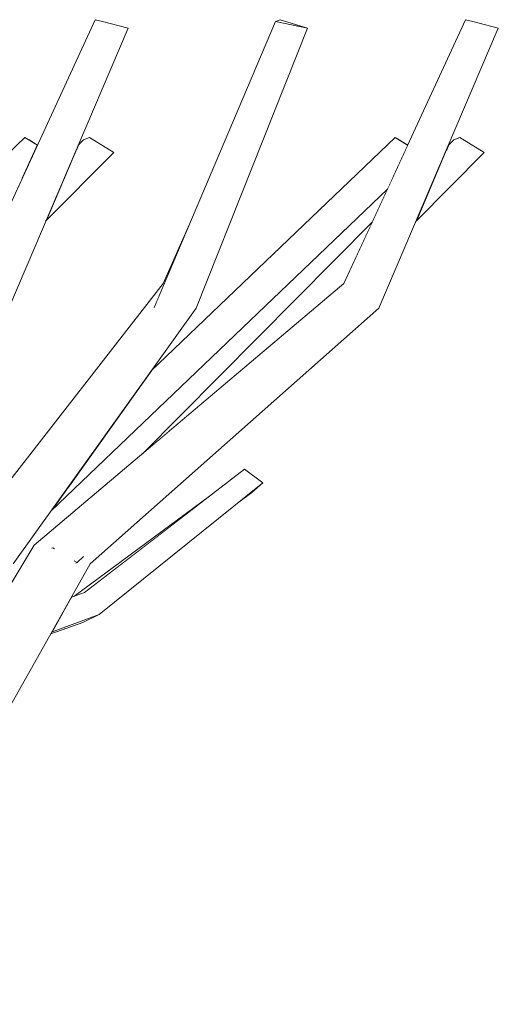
# Model space of a CAD drawing. Extents: x -289599 to -184549, y 66678 to 295474.
# Tile 543 of 656: x -250537 to -250477, y 72185 to 72308. Entities that reach past the tile are written whole.
import ezdxf

# ---------------------------------------------------------------- set-up
doc = ezdxf.new("R2010")
doc.units = 0
doc.header["$MEASUREMENT"] = 0
doc.linetypes.add('Wipeout_Contour', pattern=[1000, 0, -1000])
doc.layers.add('arch drzewa', color=8, linetype='Continuous')
doc.layers.add('Model drzwi', color=8, linetype='Continuous')
doc.layers.add('arch drzewa_Nr_Pióra__4', color=8, linetype='Continuous', lineweight=9)

msp = doc.modelspace()

# ---------------------------------------------------------------- wipeouts: each hides what was drawn before it
at = {"color": 254, "linetype": 'Wipeout_Contour', "lineweight": 0, "ltscale": 1022893.474007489}
msp.add_wipeout([(-250536.04, 72293.3), (-250534.47, 72292.33), (-250534.46, 72292.35), (-250535.51, 72293)], dxfattribs=at).dxf.layer = 'arch drzewa'
at = {"color": 254, "linetype": 'Wipeout_Contour', "lineweight": 0, "ltscale": 1022717.662203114}
msp.add_wipeout([(-250489.78, 72293.3), (-250488.21, 72292.33), (-250488.2, 72292.35), (-250489.25, 72293)], dxfattribs=at).dxf.layer = 'arch drzewa'
at = {"color": 254, "linetype": 'Wipeout_Contour', "lineweight": 0, "ltscale": 2045599.086645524}
msp.add_wipeout([(-250537.47, 72240.07), (-250541.19, 72232.07), (-250541.09, 72232.1), (-250534.87, 72242.42), (-250521.35, 72253.82), (-250492.61, 72282.77), (-250490.73, 72286.84), (-250532.73, 72246.69)], dxfattribs=at).dxf.layer = 'Model drzwi'

# ---------------------------------------------------------------- next in the draw order: wipeouts: each hides what was drawn before it
at = {"color": 254, "linetype": 'Wipeout_Contour', "lineweight": 0, "ltscale": 767119.731078}
msp.add_wipeout([(-250543.06, 72240.53), (-250519.86, 72272.08), (-250518.73, 72275.06)], dxfattribs=at).dxf.layer = 'arch drzewa'
at = {"color": 254, "linetype": 'Wipeout_Contour', "lineweight": 0, "ltscale": 1022799.589580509}
msp.add_wipeout([(-250532.69, 72231.52), (-250526.75, 72233.75), (-250528.58, 72236.48), (-250530.38, 72235.61)], dxfattribs=at).dxf.layer = 'arch drzewa'

# ---------------------------------------------------------------- next in the draw order: wipeouts: each hides what was drawn before it
at = {"color": 254, "linetype": 'Wipeout_Contour', "lineweight": 0, "ltscale": 767109.285236}
msp.add_wipeout([(-250537.47, 72240.07), (-250514.64, 72272.01), (-250519.86, 72272.08)], dxfattribs=at).dxf.layer = 'arch drzewa'
at = {"color": 254, "linetype": 'Wipeout_Contour', "lineweight": 0, "ltscale": 767101.044382}
msp.add_wipeout([(-250530.38, 72235.61), (-250528.58, 72236.48), (-250530.2, 72235.92)], dxfattribs=at).dxf.layer = 'arch drzewa'
at = {"color": 254, "linetype": 'Wipeout_Contour', "lineweight": 0, "ltscale": 1022799.026516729}
msp.add_wipeout([(-250532.79, 72231.34), (-250528.8, 72232.76), (-250526.75, 72233.75), (-250532.69, 72231.52)], dxfattribs=at).dxf.layer = 'arch drzewa'

# ---------------------------------------------------------------- next in the draw order: wipeouts: each hides what was drawn before it
at = {"color": 254, "linetype": 'Wipeout_Contour', "lineweight": 0, "ltscale": 767091.929236}
msp.add_wipeout([(-250514.64, 72272.01), (-250500.72, 72306.95), (-250504.72, 72307.8)], dxfattribs=at).dxf.layer = 'arch drzewa'
at = {"color": 254, "linetype": 'Wipeout_Contour', "lineweight": 0, "ltscale": 1789971.084578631}
msp.add_wipeout([(-250519.86, 72272.08), (-250543.06, 72240.53), (-250540.49, 72240.32), (-250540.72, 72240.46), (-250539.56, 72240.98), (-250540.09, 72240.28), (-250537.47, 72240.07)], dxfattribs=at).dxf.layer = 'arch drzewa'

# ---------------------------------------------------------------- next in the draw order: wipeouts: each hides what was drawn before it
at = {"color": 254, "linetype": 'Wipeout_Contour', "lineweight": 0, "ltscale": 1022946.706798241}
msp.add_wipeout([(-250579, 72246.69), (-250536.99, 72286.84), (-250536.33, 72288.29), (-250577.17, 72249.24)], dxfattribs=at).dxf.layer = 'arch drzewa'
at = {"color": 254, "linetype": 'Wipeout_Contour', "lineweight": 0, "ltscale": 767105.71442}
msp.add_wipeout([(-250519.86, 72272.08), (-250515.45, 72282.47), (-250518.73, 72275.06)], dxfattribs=at).dxf.layer = 'arch drzewa'
at = {"color": 254, "linetype": 'Wipeout_Contour', "lineweight": 0, "ltscale": 1022836.311020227}
msp.add_wipeout([(-250553.65, 72204.02), (-250553.69, 72200.68), (-250531.45, 72240.53), (-250534.87, 72242.42)], dxfattribs=at).dxf.layer = 'arch drzewa'

# ---------------------------------------------------------------- next in the draw order: wipeouts: each hides what was drawn before it
at = {"color": 254, "linetype": 'Wipeout_Contour', "lineweight": 0, "ltscale": 767098.577867}
msp.add_wipeout([(-250504.72, 72307.8), (-250519.86, 72272.08), (-250514.64, 72272.01)], dxfattribs=at).dxf.layer = 'arch drzewa'
at = {"color": 254, "linetype": 'Wipeout_Contour', "lineweight": 0, "ltscale": 1278664.773506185}
msp.add_wipeout([(-250577.17, 72249.24), (-250536.33, 72288.29), (-250534.47, 72292.33), (-250536.04, 72293.3), (-250566.49, 72264.19)], dxfattribs=at).dxf.layer = 'arch drzewa'
at = {"color": 254, "linetype": 'Wipeout_Contour', "lineweight": 0, "ltscale": 767135.560335}
msp.add_wipeout([(-250553.65, 72204.02), (-250534.87, 72242.42), (-250553.57, 72211.39)], dxfattribs=at).dxf.layer = 'arch drzewa'
at = {"color": 254, "linetype": 'Wipeout_Contour', "lineweight": 0, "ltscale": 767114.954721}
msp.add_wipeout([(-250532.65, 72242.04), (-250532.33, 72241.96), (-250532.54, 72242.09)], dxfattribs=at).dxf.layer = 'arch drzewa'

# ---------------------------------------------------------------- next in the draw order: wipeouts: each hides what was drawn before it
at = {"color": 254, "linetype": 'Wipeout_Contour', "lineweight": 0, "ltscale": 767092.591341}
msp.add_wipeout([(-250504.72, 72307.8), (-250500.72, 72306.95), (-250504.14, 72308.02)], dxfattribs=at).dxf.layer = 'arch drzewa'
at = {"color": 254, "linetype": 'Wipeout_Contour', "lineweight": 0, "ltscale": 1022770.888094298}
msp.add_wipeout([(-250532.73, 72246.69), (-250490.73, 72286.84), (-250490.07, 72288.29), (-250530.91, 72249.24)], dxfattribs=at).dxf.layer = 'arch drzewa'
at = {"color": 254, "linetype": 'Wipeout_Contour', "lineweight": 0, "ltscale": 767114.675483}
msp.add_wipeout([(-250532.54, 72242.09), (-250532.33, 72241.96), (-250532.15, 72242.48)], dxfattribs=at).dxf.layer = 'arch drzewa'

# ---------------------------------------------------------------- next in the draw order: linework, layer by layer
at = {"layer": 'arch drzewa_Nr_Pióra__4', "linetype": 'Continuous'}
for p, q in [((-250504.72, 72307.8), (-250504.14, 72308.02)), ((-250500.72, 72306.95), (-250504.72, 72307.8)), ((-250504.14, 72308.02), (-250500.72, 72306.95))]:
    msp.add_line(p, q, dxfattribs=at)

# ---------------------------------------------------------------- next in the draw order: wipeouts: each hides what was drawn before it
at = {"color": 254, "linetype": 'Wipeout_Contour', "lineweight": 0, "ltscale": 1278445.003384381}
msp.add_wipeout([(-250520.23, 72264.19), (-250530.91, 72249.24), (-250490.07, 72288.29), (-250488.21, 72292.33), (-250489.78, 72293.3)], dxfattribs=at).dxf.layer = 'arch drzewa'
at = {"color": 254, "linetype": 'Wipeout_Contour', "lineweight": 0, "ltscale": 767114.657749}
msp.add_wipeout([(-250532.15, 72242.48), (-250532.65, 72242.04), (-250532.54, 72242.09)], dxfattribs=at).dxf.layer = 'arch drzewa'

# ---------------------------------------------------------------- next in the draw order: linework, layer by layer
at = {"layer": 'arch drzewa_Nr_Pióra__4', "linetype": 'Continuous'}
for p, q in [((-250532.54, 72242.09), (-250532.66, 72242.04)), ((-250532.32, 72241.95), (-250532.54, 72242.09))]:
    msp.add_line(p, q, dxfattribs=at)

# ---------------------------------------------------------------- next in the draw order: wipeouts: each hides what was drawn before it
at = {"color": 254, "linetype": 'Wipeout_Contour', "lineweight": 0, "ltscale": 767065.450197}
msp.add_wipeout([(-250526.75, 72233.75), (-250506.28, 72250.18), (-250508.59, 72251.89)], dxfattribs=at).dxf.layer = 'arch drzewa'

# ---------------------------------------------------------------- next in the draw order: wipeouts: each hides what was drawn before it
at = {"color": 254, "linetype": 'Wipeout_Contour', "lineweight": 0, "ltscale": 767081.386335}
msp.add_wipeout([(-250508.59, 72251.89), (-250528.58, 72236.48), (-250526.75, 72233.75)], dxfattribs=at).dxf.layer = 'arch drzewa'

# ---------------------------------------------------------------- next in the draw order: wipeouts: each hides what was drawn before it
at = {"color": 254, "linetype": 'Wipeout_Contour', "lineweight": 0, "ltscale": 767051.001053}
msp.add_wipeout([(-250509.28, 72247.77), (-250507.69, 72248.99), (-250506.28, 72250.18)], dxfattribs=at).dxf.layer = 'arch drzewa'
at = {"color": 254, "linetype": 'Wipeout_Contour', "lineweight": 0, "ltscale": 767088.178746}
msp.add_wipeout([(-250512.96, 72248.52), (-250529.93, 72236.01), (-250528.58, 72236.48)], dxfattribs=at).dxf.layer = 'arch drzewa'

# ---------------------------------------------------------------- next in the draw order: wipeouts: each hides what was drawn before it
at = {"color": 254, "linetype": 'Wipeout_Contour', "lineweight": 0, "ltscale": 2045636.800935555}
msp.add_wipeout([(-250556.15, 72191.56), (-250559, 72185.07), (-250527.85, 72240.07), (-250529.44, 72240.27), (-250529.49, 72240.22), (-250529.66, 72240.15), (-250529.79, 72240.31), (-250531.45, 72240.53)], dxfattribs=at).dxf.layer = 'arch drzewa'

# ---------------------------------------------------------------- next in the draw order: linework, layer by layer
at = {"layer": 'arch drzewa_Nr_Pióra__4', "linetype": 'Continuous'}
for p, q in [((-250530.2, 72235.92), (-250528.58, 72236.48)), ((-250528.58, 72236.48), (-250528.49, 72236.55)), ((-250528.8, 72232.76), (-250526.75, 72233.75))]:
    msp.add_line(p, q, dxfattribs=at)

# ---------------------------------------------------------------- next in the draw order: wipeouts: each hides what was drawn before it
at = {"color": 254, "linetype": 'Wipeout_Contour', "lineweight": 0, "ltscale": 1022837.736302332}
msp.add_wipeout([(-250556.15, 72191.56), (-250531.45, 72240.53), (-250553.69, 72200.68), (-250553.73, 72197.06)], dxfattribs=at).dxf.layer = 'arch drzewa'

# ---------------------------------------------------------------- next in the draw order: linework, layer by layer
at = {"layer": 'arch drzewa_Nr_Pióra__4', "linetype": 'Continuous'}
for p, q in [((-250553.57, 72211.39), (-250534.87, 72242.42)), ((-250532.69, 72231.52), (-250526.75, 72233.75)), ((-250532.79, 72231.34), (-250528.8, 72232.76))]:
    msp.add_line(p, q, dxfattribs=at)

# ---------------------------------------------------------------- next in the draw order: wipeouts: each hides what was drawn before it
at = {"color": 254, "linetype": 'Wipeout_Contour', "lineweight": 0, "ltscale": 767064.453765}
msp.add_wipeout([(-250531.45, 72240.53), (-250495.82, 72272.08), (-250496.16, 72275.06)], dxfattribs=at).dxf.layer = 'arch drzewa'

# ---------------------------------------------------------------- next in the draw order: wipeouts: each hides what was drawn before it
at = {"color": 254, "linetype": 'Wipeout_Contour', "lineweight": 0, "ltscale": 767055.717218}
msp.add_wipeout([(-250527.85, 72240.07), (-250491.79, 72272.01), (-250495.82, 72272.08)], dxfattribs=at).dxf.layer = 'arch drzewa'

# ---------------------------------------------------------------- next in the draw order: wipeouts: each hides what was drawn before it
at = {"color": 254, "linetype": 'Wipeout_Contour', "lineweight": 0, "ltscale": 2045588.347398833}
msp.add_wipeout([(-250495.82, 72272.08), (-250531.45, 72240.53), (-250529.79, 72240.31), (-250529.96, 72240.51), (-250529.87, 72240.46), (-250528.74, 72240.98), (-250529.44, 72240.27), (-250527.85, 72240.07)], dxfattribs=at).dxf.layer = 'arch drzewa'

# ---------------------------------------------------------------- next in the draw order: linework, layer by layer
at = {"layer": 'arch drzewa_Nr_Pióra__4', "linetype": 'Continuous'}
for p, q in [((-250506.28, 72250.18), (-250508.59, 72251.89)), ((-250526.75, 72233.75), (-250506.28, 72250.18)), ((-250507.69, 72248.99), (-250506.28, 72250.18)), ((-250509.28, 72247.77), (-250507.69, 72248.99))]:
    msp.add_line(p, q, dxfattribs=at)

# ---------------------------------------------------------------- next in the draw order: wipeouts: each hides what was drawn before it
at = {"color": 254, "linetype": 'Wipeout_Contour', "lineweight": 0, "ltscale": 767164.300494}
msp.add_wipeout([(-250542.09, 72272.08), (-250526.32, 72307.8), (-250527.24, 72308.02)], dxfattribs=at).dxf.layer = 'arch drzewa'
at = {"color": 254, "linetype": 'Wipeout_Contour', "lineweight": 0, "ltscale": 767032.442365}
msp.add_wipeout([(-250495.82, 72272.08), (-250480.06, 72307.8), (-250480.98, 72308.02)], dxfattribs=at).dxf.layer = 'arch drzewa'
at = {"color": 254, "linetype": 'Wipeout_Contour', "lineweight": 0, "ltscale": 767105.456811}
msp.add_wipeout([(-250529.66, 72240.15), (-250529.49, 72240.22), (-250529.96, 72240.51)], dxfattribs=at).dxf.layer = 'arch drzewa'

# ---------------------------------------------------------------- next in the draw order: wipeouts: each hides what was drawn before it
at = {"color": 254, "linetype": 'Wipeout_Contour', "lineweight": 0, "ltscale": 767168.23067}
msp.add_wipeout([(-250527.24, 72308.02), (-250542.42, 72275.06), (-250542.09, 72272.08)], dxfattribs=at).dxf.layer = 'arch drzewa'
at = {"color": 254, "linetype": 'Wipeout_Contour', "lineweight": 0, "ltscale": 767036.370469}
msp.add_wipeout([(-250480.98, 72308.02), (-250496.16, 72275.06), (-250495.82, 72272.08)], dxfattribs=at).dxf.layer = 'arch drzewa'
at = {"color": 254, "linetype": 'Wipeout_Contour', "lineweight": 0, "ltscale": 767104.494844}
msp.add_wipeout([(-250528.74, 72240.98), (-250529.87, 72240.46), (-250529.49, 72240.22)], dxfattribs=at).dxf.layer = 'arch drzewa'

# ---------------------------------------------------------------- next in the draw order: linework, layer by layer
at = {"layer": 'arch drzewa_Nr_Pióra__4', "linetype": 'Continuous'}
for p, q in [((-250528.58, 72236.48), (-250508.59, 72251.89)), ((-250529.93, 72236.01), (-250512.96, 72248.52)), ((-250559, 72185.07), (-250527.85, 72240.07)), ((-250529.49, 72240.22), (-250529.88, 72240.46)), ((-250529.66, 72240.15), (-250529.49, 72240.22)), ((-250529.49, 72240.22), (-250528.72, 72240.99))]:
    msp.add_line(p, q, dxfattribs=at)

# ---------------------------------------------------------------- next in the draw order: wipeouts: each hides what was drawn before it
at = {"color": 254, "linetype": 'Wipeout_Contour', "lineweight": 0, "ltscale": 767156.068895}
msp.add_wipeout([(-250538.05, 72272.01), (-250523.14, 72306.95), (-250526.32, 72307.8)], dxfattribs=at).dxf.layer = 'arch drzewa'
at = {"color": 254, "linetype": 'Wipeout_Contour', "lineweight": 0, "ltscale": 767024.21085}
msp.add_wipeout([(-250491.79, 72272.01), (-250476.88, 72306.95), (-250480.06, 72307.8)], dxfattribs=at).dxf.layer = 'arch drzewa'

# ---------------------------------------------------------------- next in the draw order: wipeouts: each hides what was drawn before it
at = {"color": 254, "linetype": 'Wipeout_Contour', "lineweight": 0, "ltscale": 767162.381646}
msp.add_wipeout([(-250526.32, 72307.8), (-250542.09, 72272.08), (-250538.05, 72272.01)], dxfattribs=at).dxf.layer = 'arch drzewa'
at = {"color": 254, "linetype": 'Wipeout_Contour', "lineweight": 0, "ltscale": 767030.521354}
msp.add_wipeout([(-250480.06, 72307.8), (-250495.82, 72272.08), (-250491.79, 72272.01)], dxfattribs=at).dxf.layer = 'arch drzewa'

# ---------------------------------------------------------------- next in the draw order: linework, layer by layer
at = {"layer": 'arch drzewa_Nr_Pióra__4', "linetype": 'Continuous'}
for p, q in [((-250526.32, 72307.8), (-250527.24, 72308.02)), ((-250523.14, 72306.95), (-250526.32, 72307.8)), ((-250480.06, 72307.8), (-250480.98, 72308.02)), ((-250476.88, 72306.95), (-250480.06, 72307.8)), ((-250566.49, 72264.19), (-250536.04, 72293.3)), ((-250534.47, 72292.33), (-250536.04, 72293.3)), ((-250536.04, 72293.3), (-250535.51, 72293)), ((-250535.51, 72293), (-250534.46, 72292.35)), ((-250488.21, 72292.33), (-250489.78, 72293.3)), ((-250489.78, 72293.3), (-250489.25, 72293)), ((-250489.25, 72293), (-250488.2, 72292.35))]:
    msp.add_line(p, q, dxfattribs=at)

# ---------------------------------------------------------------- next in the draw order: wipeouts: each hides what was drawn before it
at = {"color": 254, "linetype": 'Wipeout_Contour', "lineweight": 0, "ltscale": 1022866.583590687}
msp.add_wipeout([(-250529.73, 72291.52), (-250533.43, 72282.85), (-250524.9, 72291.44), (-250527.96, 72293.3)], dxfattribs=at).dxf.layer = 'arch drzewa'
at = {"color": 254, "linetype": 'Wipeout_Contour', "lineweight": 0, "ltscale": 1022690.771636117}
msp.add_wipeout([(-250483.46, 72291.52), (-250487.16, 72282.85), (-250478.64, 72291.44), (-250481.7, 72293.3)], dxfattribs=at).dxf.layer = 'arch drzewa'
at = {"color": 254, "linetype": 'Wipeout_Contour', "lineweight": 0, "ltscale": 767057.304431}
msp.add_wipeout([(-250493.01, 72281.91), (-250518.55, 72256.18), (-250496.16, 72275.06)], dxfattribs=at).dxf.layer = 'arch drzewa'

# ---------------------------------------------------------------- next in the draw order: wipeouts: each hides what was drawn before it
at = {"color": 254, "linetype": 'Wipeout_Contour', "lineweight": 0, "ltscale": 1022869.397437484}
msp.add_wipeout([(-250529.38, 72292.33), (-250529.73, 72291.52), (-250527.96, 72293.3), (-250528.71, 72293)], dxfattribs=at).dxf.layer = 'arch drzewa'
at = {"color": 254, "linetype": 'Wipeout_Contour', "lineweight": 0, "ltscale": 1022693.586066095}
msp.add_wipeout([(-250483.46, 72291.52), (-250481.7, 72293.3), (-250482.45, 72293), (-250483.12, 72292.33)], dxfattribs=at).dxf.layer = 'arch drzewa'
at = {"color": 254, "linetype": 'Wipeout_Contour', "lineweight": 0, "ltscale": 1022754.091717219}
msp.add_wipeout([(-250521.35, 72253.82), (-250518.55, 72256.18), (-250493.01, 72281.91), (-250492.61, 72282.77)], dxfattribs=at).dxf.layer = 'arch drzewa'

# ---------------------------------------------------------------- next in the draw order: linework, layer by layer
at = {"layer": 'arch drzewa_Nr_Pióra__4', "linetype": 'Continuous'}
for p, q in [((-250542.42, 72275.06), (-250527.24, 72308.02)), ((-250519.86, 72272.08), (-250504.72, 72307.8)), ((-250496.16, 72275.06), (-250480.98, 72308.02)), ((-250538.05, 72272.01), (-250523.14, 72306.95)), ((-250514.64, 72272.01), (-250500.72, 72306.95)), ((-250491.79, 72272.01), (-250476.88, 72306.95)), ((-250529.38, 72292.33), (-250528.71, 72293)), ((-250527.96, 72293.3), (-250528.71, 72293)), ((-250524.9, 72291.44), (-250527.96, 72293.3)), ((-250520.23, 72264.19), (-250489.78, 72293.3)), ((-250483.12, 72292.33), (-250482.45, 72293)), ((-250481.7, 72293.3), (-250482.45, 72293)), ((-250478.64, 72291.44), (-250481.7, 72293.3)), ((-250533.43, 72282.85), (-250524.9, 72291.44)), ((-250487.16, 72282.85), (-250478.64, 72291.44)), ((-250532.73, 72246.69), (-250490.73, 72286.84)), ((-250521.35, 72253.82), (-250492.61, 72282.77)), ((-250518.73, 72275.06), (-250515.45, 72282.47)), ((-250544.22, 72242.42), (-250518.73, 72275.06)), ((-250534.87, 72242.42), (-250496.16, 72275.06)), ((-250537.47, 72240.07), (-250514.64, 72272.01)), ((-250527.85, 72240.07), (-250491.79, 72272.01)), ((-250519.86, 72272.08), (-250519.78, 72272.26))]:
    msp.add_line(p, q, dxfattribs=at)

doc.saveas('drawing.dxf')
